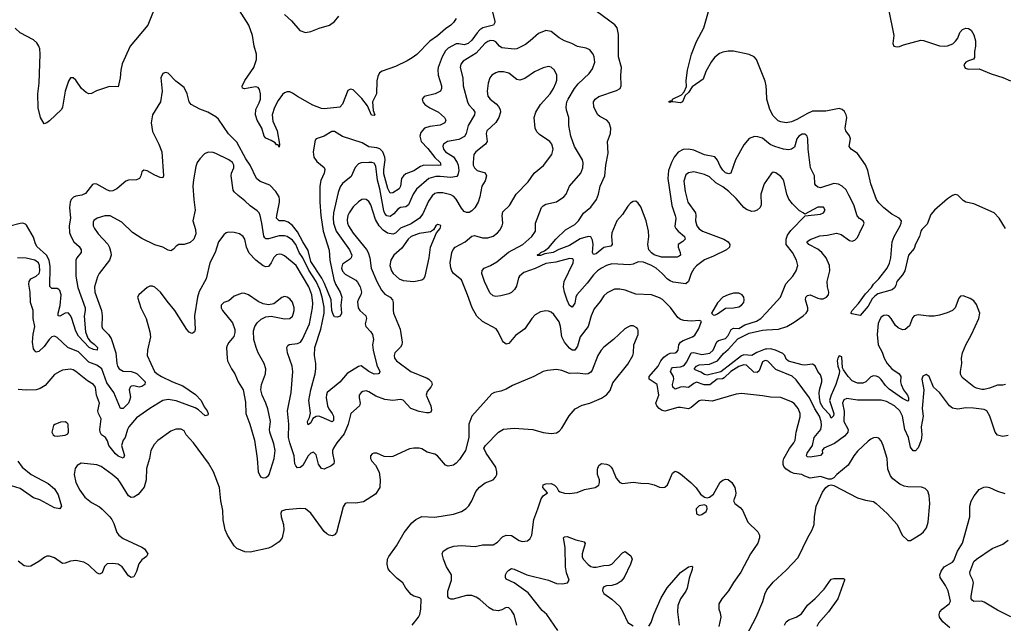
# Model space of a CAD drawing. Header units: inches. Extents: x 1694797 to 1849917, y 907313 to 1017959.
# Tile 546 of 656: x 1794345 to 1801801, y 913664 to 918231. Entities that reach past the tile are written whole.
import ezdxf

# ---------------------------------------------------------------- set-up
doc = ezdxf.new("R2010")
doc.units = ezdxf.units.IN
doc.header["$MEASUREMENT"] = 0
doc.layers.add('B7991', color=7, linetype='Continuous')
doc.layers.add('B8901', color=7, linetype='Continuous')

msp = doc.modelspace()

# ---------------------------------------------------------------- linework, layer by layer
at = {"layer": 'B7991', "color": 5}
for points, elevation in [([(1795387.8, 918370), (1795315.5, 918190), (1795181.4, 918030), (1795122.6, 917897.4), (1795111.7, 917850), (1795106.3, 917790), (1795090, 917722.4), (1795025.2, 917725.2), (1794926.5, 917693.5), (1794890, 917671.3), (1794870, 917669.7), (1794850, 917679.1), (1794813.5, 917710), (1794770, 917774), (1794750, 917789.7), (1794730, 917789.7), (1794714.2, 917765.8), (1794688.6, 917690), (1794670.2, 917569.8), (1794661.6, 917550), (1794570, 917465.2), (1794550, 917449.2), (1794530, 917442), (1794502, 917490), (1794484.4, 917564.4), (1794481.7, 917670), (1794494, 917750), (1794500.2, 917970), (1794498, 918010), (1794491.3, 918030), (1794475.6, 918055.6), (1794450, 918079.3), (1794350, 918132.1), (1794310, 918166.3)], 680), ([(1797916.5, 918330), (1797942.5, 918217.5), (1797943.2, 918210), (1797932.2, 918190), (1797852.1, 918167.9), (1797830, 918154.6), (1797808.5, 918131.5), (1797770, 918074.6), (1797740.9, 918050), (1797710, 918041.7), (1797670, 918048.7), (1797650, 918047), (1797590, 918015.8), (1797570, 917996.3), (1797544.7, 917950), (1797514.2, 917870), (1797511.2, 917851.2), (1797514.2, 917810), (1797540.7, 917730), (1797540.2, 917710), (1797531.3, 917690), (1797491.5, 917668.5), (1797409.4, 917650.6), (1797392, 917630), (1797399, 917610), (1797414, 917590), (1797450, 917563.2), (1797516.5, 917530), (1797562.6, 917490), (1797571.6, 917470), (1797564.2, 917450), (1797530, 917431.9), (1797450, 917423.4), (1797411.2, 917408.8), (1797381.8, 917378.2), (1797374.3, 917350), (1797386.1, 917310), (1797435.7, 917255.7), (1797488, 917188), (1797528.3, 917150), (1797533.6, 917130), (1797513.6, 917126.4), (1797406.4, 917130), (1797379.9, 917120.1), (1797330, 917086), (1797270, 917063.7), (1797250.5, 917049.5), (1797237.2, 917030), (1797228.6, 916971.4), (1797218, 916950), (1797170, 916920.8), (1797150, 916919.3), (1797134, 916954), (1797103.4, 917063.4), (1797102.8, 917097.2), (1797113.3, 917170), (1797111.4, 917191.4), (1797096.1, 917230), (1797072.7, 917252.7), (1797050, 917261.1), (1796990, 917269.3), (1796939.7, 917299.7), (1796790, 917348), (1796730, 917384.5), (1796710, 917384.5), (1796650, 917349.1), (1796590.7, 917330), (1796582, 917318), (1796567.7, 917230), (1796572.2, 917190), (1796596.6, 917156.6), (1796652, 917112), (1796656.9, 917096.9), (1796651.2, 917070), (1796626.2, 917013.8), (1796618.6, 916970), (1796617.3, 916850), (1796624.9, 916750), (1796642.9, 916630), (1796688, 916488), (1796693, 916410), (1796724.2, 916264.2), (1796735.8, 916230), (1796773.3, 916170), (1796785.4, 916130), (1796777.7, 916070), (1796782.5, 916010), (1796772.2, 915987.8), (1796750, 915978.9), (1796730, 915982.3), (1796719, 915999), (1796710, 916029.5), (1796703, 916110), (1796653.6, 916233.6), (1796634.3, 916274.3), (1796550, 916401.3), (1796530, 916484.9), (1796490, 916549.4), (1796450, 916626.7), (1796410, 916672.3), (1796377.8, 916697.8), (1796350, 916708), (1796309.9, 916709.9), (1796290.9, 916730), (1796291.4, 916750), (1796313.7, 916850), (1796313.8, 916870), (1796309.2, 916890), (1796286, 916930), (1796239.6, 916979.6), (1796167.3, 917007.3), (1796139.7, 917030), (1796091.6, 917130), (1796058.9, 917178.9), (1795990, 917303.7), (1795927.3, 917367.3), (1795850, 917476.8), (1795830, 917495), (1795770, 917531.7), (1795710, 917554.7), (1795644.5, 917590), (1795628.2, 917610), (1795614, 917670), (1795590, 917717), (1795526.8, 917766.8), (1795470, 917826), (1795450, 917832.3), (1795430, 917824), (1795414, 917790), (1795423.2, 917690), (1795412.2, 917610), (1795351.6, 917510), (1795340.8, 917450), (1795350, 917385.3), (1795399.2, 917290), (1795422.4, 917230), (1795434, 917050), (1795430, 917035.3), (1795410, 917036.2), (1795370, 917053.1), (1795310, 917088.2), (1795286.7, 917093.3), (1795270, 917079), (1795263.1, 917050), (1795251.5, 917028.5), (1795230, 917019.7), (1795170, 917016.3), (1795150.3, 917009.7), (1795080.7, 916950), (1795050, 916935.1), (1795030, 916934.3), (1795010, 916941), (1794930, 916985.4), (1794910, 916987.8), (1794897, 916983), (1794843.8, 916916.2), (1794816.3, 916903.7), (1794770, 916895.3), (1794752.5, 916887.5), (1794736.1, 916870), (1794726.8, 916850), (1794723, 916810), (1794730.8, 916730), (1794720.1, 916670), (1794721.5, 916621.5), (1794732, 916592), (1794755.8, 916550), (1794794.9, 916514.9), (1794811, 916490), (1794810.1, 916469.9), (1794777.6, 916430), (1794769.4, 916410), (1794769.6, 916290.4), (1794784.9, 916204.9), (1794840.8, 916050), (1794841.5, 916030), (1794832.4, 915987.6), (1794843.5, 915870), (1794860.7, 915820.7), (1794878.6, 915798.6), (1794910, 915776.3), (1794933.5, 915750), (1794932.7, 915730), (1794905.5, 915734.5), (1794870.9, 915750), (1794790, 915835), (1794770, 915873), (1794740.5, 915970), (1794730, 915992.6), (1794713.3, 916013.3), (1794690, 916010.7), (1794650, 915986.5), (1794638, 915990), (1794636.8, 916010), (1794652, 916068), (1794659.4, 916150), (1794650, 916182), (1794642, 916190), (1794630, 916196.8), (1794590, 916197.4), (1794573, 916213), (1794576.7, 916363.3), (1794569.3, 916410), (1794547.9, 916450), (1794475.1, 916515.1), (1794462, 916542), (1794450, 916585.8), (1794396.5, 916676.5), (1794390, 916683.6), (1794370, 916691.5), (1794350, 916689.6), (1794270, 916668.5)], 720), ([(1797650, 918239.3), (1797630.8, 918210), (1797611, 918190), (1797570, 918160.8), (1797510, 918107.4), (1797450, 918068), (1797351.9, 917968.1), (1797317.3, 917942.7), (1797280.6, 917919.4), (1797190, 917877.4), (1797090, 917840.7), (1797070, 917829.4), (1797058, 917802), (1797051, 917769), (1797047, 917670), (1797016.9, 917610), (1797022.8, 917542.8), (1797033.7, 917510), (1797030, 917505.1), (1797010, 917509), (1796979.6, 917579.6), (1796935.2, 917635.2), (1796870, 917700.7), (1796850, 917705.4), (1796830, 917695.9), (1796789.6, 917590.4), (1796770.3, 917569.7), (1796650, 917556.3), (1796630, 917559.4), (1796565.2, 917585.2), (1796448.7, 917648.7), (1796410, 917675.3), (1796390, 917684.6), (1796370, 917685.6), (1796350, 917678.1), (1796334.8, 917665.2), (1796301.6, 917618.4), (1796274.3, 917565.7), (1796256.8, 917510), (1796263.5, 917463.5), (1796294.5, 917390), (1796311.7, 917288.3), (1796310, 917265.2), (1796302.7, 917282.7), (1796290, 917285.1), (1796278.8, 917298.8), (1796250, 917317.2), (1796210, 917334.7), (1796197.7, 917350), (1796178.8, 917410), (1796144.9, 917470), (1796132, 917510), (1796132.4, 917550), (1796159.6, 917600.4), (1796168.7, 917630), (1796169.2, 917669.2), (1796162.3, 917702.3), (1796150, 917718), (1796130, 917722.2), (1796047.7, 917707.7), (1796033.8, 917713.8), (1796030, 917728), (1796049.8, 917770), (1796119.3, 917870), (1796138.8, 917930), (1796138.2, 917970), (1796121.5, 918030), (1796107.7, 918110), (1796079.8, 918190), (1796010, 918300.4)], 680), ([(1796350, 918271.1), (1796403.2, 918223.2), (1796467, 918150), (1796510, 918134.7), (1796550, 918140.5), (1796613.6, 918166.4), (1796691.7, 918188.3), (1796730, 918217.3), (1796762.5, 918257.5)], 680), ([(1800000, 917310), (1799970, 917334.8), (1799934.6, 917345.4), (1799910, 917346), (1799870, 917331.3), (1799830, 917284.2), (1799764.7, 917170), (1799731.5, 917068.5), (1799716.5, 917063.5), (1799690, 917073.1), (1799670, 917091.9), (1799650, 917123.5), (1799630, 917168.2), (1799610, 917194.3), (1799530, 917207.1), (1799450, 917244.2), (1799410, 917250.6), (1799370, 917247.9), (1799332.8, 917227.2), (1799302.6, 917190), (1799282, 917150), (1799259.6, 917090), (1799253.2, 917030), (1799284.4, 916824.4), (1799310.1, 916750), (1799312.8, 916730), (1799306.6, 916666.6), (1799312.9, 916650), (1799331, 916630), (1799380.7, 916590), (1799384.7, 916570), (1799367.5, 916552.5), (1799331.7, 916530), (1799331.4, 916510), (1799347.8, 916470), (1799348.4, 916450), (1799339.2, 916440.8), (1799325.1, 916434.9), (1799206.5, 916433.5), (1799150, 916452.6), (1799130, 916466.3), (1799110, 916489), (1799101, 916530), (1799109.2, 916590), (1799107.7, 916630), (1799089.9, 916709.9), (1799050, 916814.2), (1799030, 916842.6), (1799010, 916856.8), (1798990, 916856), (1798970, 916843.7), (1798950, 916820.7), (1798910, 916756.8), (1798868.1, 916710), (1798830, 916618), (1798827.8, 916590), (1798833, 916530), (1798822, 916518), (1798770, 916506.3), (1798710, 916459.7), (1798690, 916454.5), (1798682.7, 916470), (1798687.9, 916530), (1798683.5, 916563.5), (1798670, 916587.1), (1798650, 916590.5), (1798590, 916573.3), (1798510, 916522.8), (1798427.3, 916492.7), (1798385.7, 916470), (1798321.4, 916458.6), (1798290, 916445.8), (1798267.2, 916447.2), (1798264.5, 916450), (1798270, 916454), (1798281.6, 916458.4), (1798292.7, 916470), (1798319.1, 916480.9), (1798352.5, 916507.5), (1798405.3, 916570), (1798478.6, 916641.4), (1798550, 916681.4), (1798576.8, 916710), (1798614.4, 916765.6), (1798670, 916813), (1798712.5, 916870), (1798728.1, 916910), (1798742.2, 916970), (1798776.8, 917050), (1798783.1, 917130), (1798802, 917222), (1798795.3, 917310), (1798819.7, 917370), (1798822.6, 917410), (1798808, 917450), (1798791.5, 917470), (1798737.5, 917497.5), (1798723.6, 917510), (1798694, 917570), (1798691.1, 917610), (1798702, 917630), (1798731.6, 917650), (1798864, 917696), (1798891.3, 917710), (1798899.7, 917730), (1798896.4, 917810), (1798901.7, 917870), (1798879.8, 917950), (1798879, 918119), (1798868.8, 918168.8), (1798852.3, 918192.3), (1798670, 918326.6)], 720), ([(1800000, 917691.2), (1799997.4, 917730), (1799990, 917766.3), (1799923.8, 917930), (1799906.3, 917950), (1799870, 917966.3), (1799750, 917992.6), (1799710, 917992.8), (1799670, 917985.3), (1799645.3, 917974.7), (1799610, 917946.7), (1799584.9, 917915.1), (1799541.4, 917838.6), (1799520.2, 917779.8), (1799437.8, 917722.2), (1799410, 917680.9), (1799383.8, 917656.2), (1799365.5, 917610), (1799350, 917602.2), (1799290.2, 917609.8), (1799264.5, 917604.5), (1799261.2, 917610), (1799270, 917616.3), (1799278, 917618), (1799287.3, 917612.7), (1799289.2, 917630), (1799356.6, 917663.4), (1799376.2, 917683.8), (1799395.9, 917724.1), (1799393.3, 917770), (1799401.1, 917850), (1799432.2, 917970), (1799470, 918064.6), (1799526.6, 918170), (1799565.2, 918310)], 680), ([(1800000, 917014.3), (1799983.1, 916990), (1799958.5, 916910), (1799960.3, 916830), (1799952.9, 916810), (1799930, 916789.8), (1799910, 916781.2), (1799890, 916779.8), (1799850, 916795.8), (1799830, 916810.6), (1799770, 916877.8), (1799714.7, 916930), (1799670, 916967.3), (1799617.5, 916997.5), (1799570, 917041.8), (1799530, 917059.8), (1799450, 917078.5), (1799410, 917072.8), (1799390, 917057.6), (1799375.6, 917010), (1799384.2, 916930), (1799405.7, 916850), (1799463.2, 916770), (1799466.2, 916750), (1799462.6, 916710), (1799473.4, 916670), (1799490, 916649.3), (1799516, 916630), (1799677.6, 916570), (1799710.3, 916550), (1799722.6, 916530), (1799720.3, 916510), (1799698.4, 916490), (1799599.5, 916440.5), (1799530, 916413), (1799470, 916368.4), (1799450, 916345.7), (1799430.2, 916310), (1799410.8, 916249.2), (1799390, 916233.3), (1799294.1, 916245.9), (1799270, 916254.6), (1799250, 916268.4), (1799210.9, 916310.9), (1799164.9, 916350), (1799130.5, 916370.5), (1799070, 916395), (1799030, 916399.7), (1798990, 916381.7), (1798963.7, 916376.3), (1798830, 916384.1), (1798790, 916371.2), (1798751.3, 916350), (1798721.1, 916330), (1798690, 916299.4), (1798642.6, 916237.4), (1798564.8, 916150), (1798556.8, 916130), (1798550, 916085.2), (1798530, 916054.5), (1798510, 916067.8), (1798490, 916107.6), (1798470, 916169.5), (1798464.5, 916210), (1798469.2, 916250), (1798536.3, 916390), (1798539.3, 916410), (1798536, 916416), (1798530, 916421.7), (1798510, 916422.6), (1798404.3, 916395.7), (1798330, 916386.1), (1798250, 916349), (1798163.2, 916316.8), (1798129.3, 916290.7), (1798121.9, 916278.1), (1798106.3, 916213.7), (1798091.2, 916188.8), (1798070, 916167.3), (1798050, 916156.9), (1797990, 916140.4), (1797950, 916136.4), (1797930, 916140.5), (1797904.6, 916164.6), (1797865.7, 916250), (1797845.4, 916310), (1797846.7, 916333.3), (1797861.6, 916350), (1797910.3, 916370.3), (1797959.5, 916399.5), (1798047.1, 916472.9), (1798156.2, 916530), (1798223.5, 916590), (1798251.1, 916630), (1798250.8, 916690), (1798297.7, 916810), (1798310, 916823.1), (1798330, 916834), (1798410, 916852.4), (1798466.6, 916890), (1798482.9, 916910), (1798509.6, 916970), (1798593.5, 917070), (1798610.8, 917110), (1798611.7, 917148.3), (1798607, 917170), (1798546.4, 917270), (1798519.2, 917350), (1798503.5, 917430), (1798503.5, 917490), (1798485.3, 917545.3), (1798483.1, 917570), (1798489.8, 917609.8), (1798497.8, 917630), (1798547.3, 917710), (1798573.8, 917746.2), (1798657, 917823), (1798682.2, 917857.8), (1798699.8, 917910), (1798695.6, 917950), (1798688.7, 917968.7), (1798663, 918003), (1798634.2, 918014.2), (1798570, 918028.4), (1798526, 918050), (1798470, 918069.8), (1798430, 918094), (1798370, 918141.5), (1798330, 918147.8), (1798273.5, 918126.5), (1798212, 918070), (1798176.1, 918043.9), (1798110, 918009.8), (1798090, 918008.1), (1797997.4, 918017.4), (1797978.5, 918030), (1797950, 918062.8), (1797935.6, 918070), (1797910, 918072.3), (1797890, 918066), (1797867.1, 918050), (1797802.7, 917977.3), (1797704.2, 917915.8), (1797685.9, 917894.1), (1797681.2, 917870), (1797700.7, 917790), (1797702.6, 917730), (1797735.8, 917610), (1797746.3, 917586.3), (1797779.7, 917550), (1797791, 917530), (1797790.2, 917510), (1797742.1, 917430), (1797727.3, 917370), (1797713.8, 917346.2), (1797670, 917323.4), (1797584.4, 917310), (1797555.6, 917290), (1797550, 917273.2), (1797554.2, 917250), (1797570, 917230.3), (1797630, 917192.8), (1797659.3, 917150), (1797666, 917130), (1797669.6, 917090), (1797664.1, 917055.9), (1797655, 917045), (1797610, 917036.9), (1797530, 917045.2), (1797496.9, 917043.1), (1797442.8, 917030), (1797351.1, 916948.9), (1797324.8, 916910), (1797290, 916829.7), (1797270, 916815.5), (1797230, 916809.8), (1797210, 916797), (1797177.9, 916762.1), (1797150, 916742.1), (1797126, 916746), (1797110, 916765.5), (1797103.3, 916783.3), (1797073.6, 916950), (1797055.6, 917015.6), (1797041.8, 917121.8), (1797030, 917144.4), (1797011, 917151), (1796989, 917151), (1796932.2, 917147.8), (1796910, 917138.9), (1796886.7, 917113.3), (1796855.3, 917044.7), (1796789.6, 916990.4), (1796773.3, 916966.7), (1796757, 916923), (1796721.5, 916770), (1796718.7, 916730), (1796722.8, 916690), (1796741.8, 916630), (1796842, 916490), (1796859.7, 916450), (1796855.8, 916430), (1796844.1, 916415.9), (1796790, 916381.1), (1796783.5, 916350), (1796790, 916328.2), (1796810, 916304.7), (1796890, 916259.6), (1796904.1, 916244.1), (1796923.2, 916210), (1796933, 916170), (1796929.3, 916150), (1796910, 916115.8), (1796904.2, 916095.8), (1796907.6, 916050), (1796920.6, 916030), (1796966.4, 915990), (1796971.1, 915970), (1796961.6, 915930), (1796965.8, 915910), (1797003.2, 915870), (1797015.9, 915850), (1797025.2, 915810), (1797016.9, 915770), (1797021.2, 915730), (1797050, 915616.4), (1797073.4, 915570), (1797066.7, 915553.3), (1797061, 915550), (1797030, 915549), (1796990, 915569.2), (1796930, 915611.6), (1796910, 915607.9), (1796826, 915554), (1796770, 915487.3), (1796674.2, 915410), (1796667.6, 915392.4), (1796666.9, 915373.1), (1796677, 915310), (1796686, 915286), (1796711.3, 915251.3), (1796720.7, 915230), (1796722.6, 915197.4), (1796712, 915188), (1796630, 915223.7), (1796610, 915229.8), (1796591.4, 915228.6), (1796566.2, 915213.8), (1796550, 915180.5), (1796530, 915165.4), (1796526.2, 915170), (1796525, 915190), (1796539.4, 915220.6), (1796546.9, 915253.1), (1796535.9, 915350), (1796551.3, 915430), (1796583.2, 915550), (1796588, 915590), (1796588.8, 915628.8), (1796576.8, 915690), (1796579.9, 915750), (1796626.4, 915890), (1796650, 916011.3), (1796650, 916055.1), (1796636, 916130), (1796617.3, 916190), (1796590.8, 916250), (1796535.8, 916335.8), (1796490, 916428.6), (1796462.3, 916470), (1796436, 916530), (1796410, 916562.6), (1796370, 916589.9), (1796350, 916595.8), (1796310, 916595.8), (1796230, 916572.7), (1796210, 916572.5), (1796201, 916581), (1796193.6, 916593.6), (1796179.1, 916690), (1796166.6, 916750), (1796157.7, 916770), (1796144.2, 916784.2), (1796090, 916821.6), (1796050, 916861.1), (1796000, 916900), (1795970, 916927.6), (1795961.8, 916941.8), (1795947.9, 917050), (1795949.8, 917070), (1795966.6, 917110), (1795967.7, 917130), (1795956.1, 917150), (1795930, 917169.8), (1795830, 917217.6), (1795810, 917225.1), (1795771.8, 917228.2), (1795744, 917216), (1795710, 917178), (1795690.3, 917149.7), (1795679.9, 917120.1), (1795661, 917019), (1795657.6, 916970), (1795664, 916870), (1795674.6, 916790), (1795657.5, 916710), (1795676.1, 916643.9), (1795679.6, 916610), (1795663.1, 916570), (1795635.9, 916544.1), (1795590, 916529.6), (1795550, 916529.4), (1795530, 916518), (1795510, 916493.2), (1795490, 916480.9), (1795470, 916486.6), (1795430, 916509.6), (1795370, 916526), (1795270, 916575.1), (1795200.7, 916620.7), (1795118.1, 916698.1), (1795030, 916746), (1794990, 916747.5), (1794933, 916730), (1794907.9, 916712.1), (1794901.6, 916698.4), (1794902.4, 916670), (1794911.5, 916650), (1794940.8, 916610), (1795013, 916533), (1795025.9, 916505.9), (1795035.6, 916470), (1795036.9, 916450), (1795024.4, 916410), (1794947.8, 916310), (1794935.3, 916284.7), (1794911.3, 916210), (1794913.7, 916170), (1794965.6, 916030), (1794970.2, 915990), (1794967.9, 915910), (1794973.1, 915893.1), (1795016.9, 915850), (1795037.4, 915817.4), (1795072.7, 915710), (1795081.7, 915630), (1795086.6, 915610), (1795098.2, 915590), (1795130, 915572.5), (1795190, 915568.8), (1795219.2, 915559.2), (1795234.4, 915550), (1795294.3, 915490), (1795292.5, 915470), (1795270, 915454.7), (1795250, 915449.9), (1795210, 915460.6), (1795190, 915458.2), (1795180.8, 915450), (1795175.2, 915430), (1795184.3, 915375.7), (1795178, 915350), (1795168.8, 915330), (1795130, 915289.6), (1795109.8, 915289.8), (1795057.6, 915410), (1795004.1, 915484.1), (1794967, 915590), (1794930, 915616.9), (1794870, 915638.4), (1794790, 915716.5), (1794709.9, 915749.9), (1794630, 915825.5), (1794610, 915835.3), (1794590, 915831.1), (1794568.4, 915811.6), (1794530, 915758.3), (1794490, 915719.7), (1794470, 915714), (1794461.5, 915721.5), (1794450, 915741.2), (1794443.6, 915790), (1794448.4, 915851.6), (1794459.8, 915910), (1794446.4, 915970), (1794446.2, 916030), (1794427.8, 916090), (1794424.8, 916170), (1794413.6, 916230), (1794417.2, 916250), (1794430.6, 916269.4), (1794470, 916291.4), (1794492.8, 916310), (1794498.4, 916330), (1794495.8, 916370), (1794487.4, 916390), (1794459.5, 916410), (1794393.6, 916426.4), (1794330, 916429.8)], 740), ([(1800000, 915379.8), (1799970, 915385.6), (1799810, 915402.2), (1799770, 915396.4), (1799590, 915345.1), (1799510, 915350.8), (1799490, 915346.6), (1799430, 915296.1), (1799410, 915285.1), (1799350, 915296.4), (1799330, 915295.5), (1799230, 915269.1), (1799210, 915272.9), (1799188.9, 915288.9), (1799169.8, 915310), (1799163.7, 915330), (1799185.7, 915390), (1799173.5, 915470), (1799111.1, 915510), (1799112.4, 915530), (1799179.3, 915610), (1799200.2, 915650), (1799223.2, 915676.8), (1799250, 915697.9), (1799270, 915706.6), (1799309.8, 915710.2), (1799322.7, 915717.3), (1799330.5, 915729.5), (1799337, 915770), (1799350.4, 915789.6), (1799370, 915804.6), (1799439.3, 915830), (1799456.6, 915843.4), (1799486.6, 915890), (1799507.3, 915947.3), (1799493.6, 915953.6), (1799430.4, 915949.6), (1799374.2, 915954.2), (1799350, 915961.3), (1799330, 915977.6), (1799273.4, 916053.4), (1799212.8, 916112.8), (1799190, 916127.1), (1799128.6, 916148.6), (1799010, 916154), (1798930, 916183.5), (1798890, 916192.8), (1798849.2, 916190.8), (1798794.8, 916165.2), (1798770, 916142.4), (1798741.1, 916098.9), (1798696, 916044), (1798673.5, 915990), (1798650.2, 915910), (1798590.1, 915830), (1798570, 915760.5), (1798549.1, 915730.9), (1798530, 915730.8), (1798510, 915745), (1798469.9, 915789.9), (1798450.4, 915830), (1798440.9, 915910), (1798430, 915945.6), (1798390, 915998.9), (1798370, 916016.9), (1798350, 916026), (1798330, 916027.8), (1798290, 916020.7), (1798250, 915997.6), (1798224.6, 915970), (1798169.5, 915890.5), (1798099.3, 915840.7), (1798050, 915779.6), (1798030, 915775.6), (1798010, 915789.6), (1798001.7, 915801.7), (1797969.2, 915869.2), (1797952.8, 915892.8), (1797850, 915947.1), (1797808.2, 915988.2), (1797771.5, 916050), (1797737.3, 916150), (1797690, 916263), (1797631.1, 916310), (1797618.7, 916330), (1797610, 916353.2), (1797604.5, 916390), (1797617.4, 916470), (1797626.9, 916493.1), (1797644.2, 916510), (1797718.7, 916550), (1797770, 916594), (1797790, 916597), (1797850, 916580.3), (1797890, 916579.5), (1797930, 916593.4), (1797963, 916617), (1797981.1, 916638.9), (1797998, 916670), (1798003, 916690), (1797998.7, 916750), (1798003.8, 916776.2), (1798055.1, 916824.9), (1798105.6, 916910), (1798194.9, 917005.1), (1798240.3, 917070), (1798313.1, 917126.9), (1798374.8, 917210), (1798384, 917250), (1798375, 917290), (1798359.1, 917310), (1798281.6, 917361.6), (1798262.3, 917382.3), (1798249.8, 917410), (1798241, 917490), (1798253.5, 917530), (1798288.8, 917590), (1798362.9, 917670), (1798388.2, 917710), (1798406.2, 917750), (1798411.9, 917771.9), (1798411.7, 917811.7), (1798394.3, 917850), (1798370.8, 917870.8), (1798350, 917876), (1798310, 917866.6), (1798244.9, 917835.1), (1798170, 917784.8), (1798132.9, 917772.9), (1798110, 917778), (1798050, 917825.7), (1798010, 917836.8), (1797970, 917835.6), (1797950, 917829.7), (1797920.3, 917810), (1797904.4, 917790), (1797892, 917750), (1797885.9, 917690), (1797891.5, 917651.5), (1797909.1, 917630), (1797953.9, 917593.9), (1797970, 917574.9), (1797982.6, 917550), (1797985.6, 917530), (1797973, 917490), (1797950, 917454), (1797882.3, 917390), (1797877.3, 917370), (1797885, 917310), (1797873.8, 917290), (1797799.1, 917230), (1797785.2, 917210), (1797779, 917150), (1797780.2, 917130), (1797789.1, 917110), (1797810, 917089.3), (1797870.9, 917070.9), (1797880.7, 917050), (1797869.5, 917010.5), (1797845, 916970), (1797830.2, 916889.8), (1797817, 916850), (1797792.1, 916807.9), (1797770, 916784.2), (1797748.7, 916771.3), (1797730, 916771.2), (1797710, 916779.6), (1797690, 916805.6), (1797651.7, 916871.7), (1797632.1, 916892.1), (1797610, 916904.8), (1797550, 916920.2), (1797510, 916920.2), (1797490, 916914.9), (1797470, 916899), (1797441.3, 916858.7), (1797397.1, 916762.9), (1797371.9, 916728.1), (1797310, 916684.9), (1797230, 916654.5), (1797190, 916616.5), (1797170, 916606.8), (1797130, 916614.7), (1797097.6, 916637.6), (1797066.5, 916670), (1797038.7, 916718.7), (1797004.5, 916830), (1796990, 916855.8), (1796970, 916871.1), (1796950, 916874), (1796936, 916870), (1796910, 916853.3), (1796870, 916813.6), (1796839.2, 916770), (1796829.5, 916750), (1796824.3, 916715.7), (1796827.3, 916690), (1796835.4, 916670), (1796870, 916616.3), (1796971.4, 916491.4), (1796984, 916470), (1796995.8, 916430), (1797005.9, 916350), (1797049.3, 916249.3), (1797084, 916184), (1797110, 916152.9), (1797151.2, 916131.2), (1797168.2, 916110), (1797173.4, 916090), (1797172.6, 916032.6), (1797176.9, 916010), (1797227.2, 915890), (1797242.8, 915790), (1797238.9, 915770), (1797228.2, 915751.8), (1797187, 915710), (1797180.3, 915690), (1797182.6, 915670), (1797198.7, 915650), (1797308.5, 915570), (1797430, 915518), (1797444.4, 915510), (1797463.7, 915490), (1797468.7, 915470), (1797459.5, 915450), (1797430, 915418.4), (1797424.2, 915390), (1797459.6, 915310), (1797464.4, 915275.6), (1797458, 915262), (1797444.7, 915255.3), (1797424.7, 915255.3), (1797370, 915267.4), (1797308.2, 915288.2), (1797250, 915351.2), (1797230, 915356.3), (1797170, 915349.6), (1797110, 915357.7), (1797041.8, 915381.8), (1796990, 915415.1), (1796970, 915422), (1796942.8, 915417.2), (1796930, 915409.3), (1796917.1, 915390), (1796914.9, 915370), (1796922.6, 915330), (1796918, 915310), (1796853.1, 915250), (1796834, 915170), (1796802.6, 915097.4), (1796745.9, 915030), (1796721.1, 914990), (1796714.7, 914970), (1796714.4, 914950), (1796727.2, 914890), (1796723.1, 914870), (1796705.2, 914854.8), (1796650, 914831.1), (1796630, 914835.1), (1796608.1, 914868.1), (1796590, 914939.3), (1796570, 914959.5), (1796550, 914951.8), (1796530, 914929.5), (1796490, 914858.4), (1796470, 914841.6), (1796450, 914839.5), (1796435.4, 914855.4), (1796430, 914869), (1796424.5, 914930), (1796389.9, 915030), (1796381.8, 915070), (1796384, 915170), (1796372.2, 915270), (1796401.6, 915410), (1796413.8, 915570), (1796408.9, 915610), (1796372.9, 915710), (1796368.6, 915750), (1796375.6, 915764.4), (1796386.5, 915773.5), (1796450, 915779.7), (1796470.8, 915790), (1796487.2, 915812.8), (1796538.7, 915930), (1796563.1, 916050), (1796565.9, 916085.9), (1796556.7, 916150), (1796535.3, 916210), (1796439.2, 916370), (1796350, 916444.8), (1796330, 916454.6), (1796310, 916457.4), (1796290, 916452.1), (1796268.9, 916431.1), (1796250, 916391.5), (1796230, 916363.5), (1796210, 916361.2), (1796190, 916369), (1796134, 916410), (1796084, 916464), (1796063.5, 916510), (1796050, 916569.2), (1796038.4, 916590), (1796009.7, 916609.7), (1795970, 916621.3), (1795930, 916623.5), (1795910, 916616.9), (1795890, 916602.4), (1795850.3, 916550), (1795824.7, 916470), (1795784.8, 916390), (1795756.9, 916270), (1795705.6, 916174.4), (1795692.8, 916130), (1795669.2, 915990), (1795673.5, 915886.5), (1795670, 915869), (1795659.3, 915860.7), (1795650, 915856), (1795630, 915867.3), (1795610, 915887.6), (1795521.2, 916030), (1795461.5, 916101.5), (1795412, 916170), (1795370, 916206.6), (1795350, 916214.7), (1795330, 916215.1), (1795310, 916205.6), (1795247.7, 916150), (1795236.3, 916130), (1795262, 916050), (1795303.7, 915970), (1795330.3, 915870), (1795334.9, 915830), (1795312.9, 915730), (1795311.6, 915690), (1795365.7, 915570), (1795386.7, 915550), (1795418.7, 915530), (1795502.3, 915490), (1795579.7, 915459.7), (1795675.8, 915395.8), (1795718.9, 915350), (1795741.8, 915301.8), (1795764.9, 915270), (1795773, 915250), (1795770, 915238), (1795750, 915232.7), (1795699.6, 915279.6), (1795675.1, 915295.1), (1795530, 915347.6), (1795470, 915356.2), (1795430, 915348.9), (1795330, 915289.8), (1795230, 915217.3), (1795172.2, 915150), (1795161.7, 915130), (1795143.3, 915070), (1795129.1, 915050), (1795117.2, 915010), (1795138, 914930), (1795130, 914913.3), (1795090, 914927), (1795070, 914944.9), (1795021.6, 915010), (1795010, 915043.6), (1794995.1, 915070), (1794966, 915090), (1794954.4, 915110), (1794952.7, 915130), (1794963.1, 915210), (1794941, 915250), (1794937.9, 915270), (1794950.7, 915330), (1794927.2, 915390), (1794919.8, 915450), (1794904.2, 915470), (1794858.3, 915498.3), (1794769.5, 915570), (1794750, 915582), (1794730, 915586.3), (1794670, 915578), (1794650, 915569.6), (1794610, 915545.6), (1794537.1, 915462.9), (1794501, 915439), (1794471.3, 915430), (1794393.4, 915426.6), (1794333.1, 915433.1)], 760), ([(1800000, 915649.2), (1799990, 915650.9), (1799970, 915642.6), (1799945.3, 915574.7), (1799930, 915560.5), (1799904.4, 915564.4), (1799850, 915616.3), (1799830, 915620.5), (1799790, 915606.3), (1799730, 915569.9), (1799680.1, 915519.9), (1799666.5, 915513.5), (1799628.1, 915510), (1799570.9, 915469.1), (1799527.3, 915467.3), (1799470, 915486.9), (1799450, 915479), (1799410, 915447.2), (1799370, 915452.7), (1799350, 915450.5), (1799310, 915435.7), (1799290.7, 915450.7), (1799289.3, 915470), (1799299.3, 915510), (1799295.3, 915530), (1799273.2, 915570), (1799280.3, 915590), (1799290, 915598), (1799350, 915604.4), (1799370, 915610.6), (1799380.8, 915619.2), (1799398.2, 915641.8), (1799430, 915710.1), (1799450, 915712), (1799510, 915698.2), (1799572.4, 915707.6), (1799597.4, 915730), (1799625.7, 915794.3), (1799637.5, 915802.5), (1799690, 915818.3), (1799710, 915842.2), (1799733.3, 915886.7), (1799750, 915895.5), (1799790, 915895.3), (1799837.3, 915922.7), (1799923.9, 915950), (1799958.2, 915970), (1800000, 916014.9)], 740), ([(1797316.9, 913650), (1797364.7, 913710), (1797375.1, 913730), (1797382.6, 913770), (1797386, 913846), (1797375.3, 913855.3), (1797330, 913869.6), (1797310, 913880.7), (1797270, 913929.6), (1797246.3, 913970), (1797203.2, 914003.2), (1797150, 914054.5), (1797136.2, 914076.2), (1797128.2, 914110), (1797131.3, 914148.7), (1797139.6, 914170), (1797199.5, 914250), (1797258, 914350), (1797315.6, 914424.4), (1797345.2, 914450), (1797390, 914472.7), (1797490, 914466.5), (1797630.7, 914489.3), (1797690, 914510.3), (1797727, 914533), (1797747, 914553), (1797769.7, 914590), (1797799.3, 914660.7), (1797827.2, 914692.8), (1797870, 914725.5), (1797929.6, 914750.4), (1797949.3, 914770), (1797958.4, 914790), (1797959.6, 914810), (1797950, 914844), (1797877, 914950), (1797861.2, 914990), (1797873.2, 915010), (1797970, 915110.7), (1798010, 915133.4), (1798090, 915139.3), (1798230, 915130.5), (1798310, 915107.7), (1798370, 915098.8), (1798410, 915104), (1798430, 915117.3), (1798450, 915140.7), (1798506.1, 915233.9), (1798552.5, 915287.5), (1798605.3, 915314.7), (1798662, 915330), (1798750, 915367.7), (1798790, 915393.4), (1798815.8, 915424.2), (1798838, 915482), (1798950, 915625.5), (1798987.8, 915690), (1798994.3, 915710), (1798995.8, 915770), (1799029.6, 915850), (1799030, 915878), (1799026.6, 915890), (1799018, 915898), (1798990, 915913.6), (1798970, 915913.6), (1798950, 915904.5), (1798928.9, 915891.1), (1798842.4, 915810), (1798770, 915753), (1798748.8, 915730), (1798723.1, 915690), (1798681.2, 915578.8), (1798670, 915563.7), (1798650, 915551.5), (1798630, 915549.7), (1798570, 915556.8), (1798510, 915553.7), (1798450, 915576.9), (1798410, 915583.6), (1798342.8, 915577.2), (1798310, 915569.6), (1798238.8, 915530), (1798077.7, 915462.3), (1798030, 915434.5), (1797990, 915419.5), (1797942, 915410), (1797921.1, 915398.9), (1797768.5, 915231.5), (1797745.5, 915170), (1797745.5, 915070), (1797721.6, 914970), (1797676.3, 914903.7), (1797650, 914875.1), (1797630, 914860.9), (1797590, 914852.3), (1797570, 914860.9), (1797509.7, 914929.7), (1797490, 914942.9), (1797430, 914959.6), (1797390, 914983.6), (1797370, 914989.7), (1797330, 914989.7), (1797297.2, 914982.8), (1797170, 914926), (1797150, 914922.4), (1797104.8, 914924.8), (1797050, 914952), (1797028, 914952), (1797014.4, 914945.6), (1797002.8, 914930), (1797002.8, 914910), (1797011, 914890), (1797039.5, 914859.5), (1797067, 914807), (1797075.8, 914750), (1797073.4, 914690), (1797040.3, 914639.7), (1796950, 914582), (1796890, 914573.6), (1796830, 914576), (1796810, 914569), (1796795.2, 914544.8), (1796743.8, 914350), (1796730, 914332.3), (1796714, 914326), (1796690, 914329.6), (1796670, 914339.6), (1796650, 914357.6), (1796550, 914498), (1796510, 914529.7), (1796470, 914532.8), (1796358, 914522), (1796327.5, 914512.5), (1796322.5, 914497.5), (1796325.5, 914470), (1796342, 914410), (1796344.9, 914370), (1796332.7, 914310), (1796310, 914279.3), (1796256.1, 914243.9), (1796230, 914232.3), (1796090, 914201.2), (1796050, 914205.2), (1795990, 914229.3), (1795970, 914249.2), (1795919.5, 914330), (1795902.4, 914370), (1795887, 914447), (1795882.7, 914517.3), (1795868.5, 914590), (1795857.7, 914690), (1795813.6, 914810), (1795775.8, 914875.8), (1795661.5, 915030), (1795606, 915090), (1795590, 915119.5), (1795568.6, 915131.4), (1795527.4, 915132.6), (1795490, 915117.6), (1795392.4, 915047.6), (1795363.5, 915016.5), (1795338.3, 914970), (1795327.8, 914910), (1795305.7, 914834.3), (1795302.8, 914750), (1795287.2, 914692.8), (1795242.7, 914637.3), (1795210, 914617.2), (1795190, 914616.4), (1795168.9, 914628.9), (1795110, 914727), (1795090, 914751.8), (1795046, 914790), (1794962.7, 914850), (1794930, 914862), (1794810, 914876), (1794781.3, 914858.7), (1794765.7, 914834.3), (1794758.7, 914790), (1794770.3, 914730), (1794800.4, 914670), (1794838.2, 914618.2), (1794890, 914576.4), (1794950, 914543.8), (1794970, 914528.2), (1795028.3, 914468.3), (1795042.8, 914450), (1795057.5, 914417.5), (1795080.7, 914350), (1795097.3, 914330), (1795130, 914306.4), (1795270, 914240.7), (1795290, 914226), (1795314.8, 914190), (1795306, 914170), (1795270, 914144.5), (1795247, 914113), (1795230, 914055.3), (1795210, 914014), (1795190, 914009.2), (1795170, 914022.7), (1795120.7, 914090), (1795090, 914111.2), (1795050, 914116.9), (1795007.4, 914112.6), (1794987.1, 914092.9), (1794970, 914045.2), (1794950, 914036.2), (1794930, 914046.6), (1794866.1, 914106.1), (1794830, 914125.3), (1794770, 914139.3), (1794730, 914133.3), (1794690, 914118.3), (1794670, 914116.9), (1794610, 914158.7), (1794570, 914172.6), (1794550, 914171.2), (1794535.4, 914164.6), (1794490.6, 914130), (1794430, 914097), (1794410, 914092.3), (1794379.5, 914099.5), (1794333.3, 914133.3)], 780), ([(1800000, 915738.5), (1799990, 915737.8), (1799926.9, 915713.1), (1799890, 915690.9), (1799830, 915695.4), (1799810, 915687.9), (1799653.7, 915566.3), (1799550, 915540.9), (1799530, 915546.8), (1799503.1, 915563.1), (1799460.2, 915580.2), (1799451.8, 915590), (1799471.7, 915610), (1799490, 915618.2), (1799570, 915625.2), (1799630, 915649.2), (1799674.9, 915705.1), (1799710, 915736.1), (1799783.2, 915816.8), (1799870, 915859.7), (1799970, 915880.9), (1800000, 915882.9)], 720), ([(1794331.3, 914890), (1794365.2, 914845.2), (1794433.1, 914790), (1794560.7, 914720.7), (1794610, 914680.7), (1794635.7, 914635.7), (1794660.9, 914550), (1794650, 914529.7), (1794610, 914538.5), (1794497.4, 914597.4), (1794450, 914614), (1794350, 914682.5), (1794250, 914712.9)], 760), ([(1798111.1, 913650), (1798090, 913728.7), (1798070, 913761.2), (1798050, 913781.2), (1798030, 913784), (1797995.5, 913764.5), (1797970, 913758), (1797930, 913763.7), (1797900.1, 913780.1), (1797830, 913842.7), (1797801.2, 913861.2), (1797770, 913874), (1797730, 913873.7), (1797627.2, 913847.2), (1797610, 913846.6), (1797594, 913854), (1797587.2, 913867.2), (1797587, 913907), (1797614.8, 913990), (1797615.8, 914030), (1797576.9, 914090), (1797555.6, 914150), (1797544.5, 914190), (1797552.3, 914210), (1797587.5, 914232.5), (1797631.9, 914248.1), (1797687.6, 914252.4), (1797794.3, 914245.7), (1797850, 914256.5), (1797930, 914257.1), (1797962.6, 914277.4), (1798002.2, 914317.8), (1798030, 914330.3), (1798070, 914328.9), (1798128, 914290), (1798150, 914282), (1798190, 914288.2), (1798210, 914304.9), (1798222.4, 914330), (1798237.8, 914450), (1798270, 914530.5), (1798294, 914606), (1798310, 914628.5), (1798342, 914650), (1798306.6, 914690), (1798309.6, 914710.4), (1798330, 914719.5), (1798370, 914720.3), (1798394.4, 914710), (1798413.7, 914690), (1798426.4, 914666.4), (1798437.6, 914657.6), (1798470, 914648), (1798510, 914644.9), (1798565.6, 914654.4), (1798622.8, 914677.2), (1798702.7, 914690), (1798729.7, 914710), (1798736.1, 914730), (1798735.6, 914750), (1798719.7, 914790), (1798719.6, 914830), (1798730, 914858.8), (1798750, 914872.7), (1798790, 914868.2), (1798810, 914859.3), (1798825.3, 914845.3), (1798835.3, 914830), (1798861.6, 914761.6), (1798890, 914728.2), (1798910, 914722.4), (1798990, 914732), (1799050, 914723.1), (1799110, 914721.1), (1799150, 914712.2), (1799190, 914693), (1799210, 914690.5), (1799230, 914694), (1799250, 914710.8), (1799290, 914798.8), (1799310, 914814.8), (1799330, 914807.7), (1799350, 914793.4), (1799427.3, 914730), (1799468.6, 914688.6), (1799501.4, 914641.4), (1799530, 914619.1), (1799550, 914613.4), (1799570, 914617.3), (1799599.6, 914640.4), (1799650, 914730.7), (1799670, 914747.3), (1799690, 914754), (1799710, 914750.8), (1799737.3, 914730), (1799761.6, 914690), (1799768.2, 914650), (1799766.4, 914630), (1799750.6, 914590), (1799762, 914570), (1799800.4, 914540.4), (1799818.8, 914518.8), (1799860.3, 914430), (1799935.6, 914355.6), (1799946.4, 914330), (1799948.4, 914310), (1799934.4, 914270), (1799880.5, 914190), (1799807.3, 914050), (1799750, 913972.3), (1799712.4, 913910), (1799662, 913850), (1799639.1, 913810), (1799639.1, 913770), (1799650, 913742), (1799654.9, 913710), (1799640.6, 913639.4)], 760), ([(1798419.7, 913610), (1798338.3, 913730), (1798300.9, 913760.9), (1798195.2, 913895.2), (1798090, 913968.6), (1798030, 913997.4), (1798022.9, 914010), (1798023.7, 914030), (1798034.2, 914050), (1798050, 914065.8), (1798070, 914077.8), (1798090, 914074.4), (1798186.4, 914030), (1798350.2, 913990.2), (1798410, 913965.7), (1798456.6, 913963.4), (1798494, 913970), (1798506.6, 913990), (1798486.6, 914046.6), (1798478.9, 914090), (1798476.5, 914236.5), (1798462.9, 914310), (1798470, 914319.1), (1798490, 914320.3), (1798555.8, 914295.8), (1798619.9, 914279.9), (1798628.2, 914268.2), (1798604.2, 914190), (1798605.9, 914165.9), (1798612.4, 914150), (1798650, 914109.1), (1798670, 914093.8), (1798690, 914087.2), (1798710, 914087.3), (1798770, 914102), (1798810, 914104.4), (1798830, 914110.4), (1798910, 914196), (1798930, 914206), (1798973.4, 914173.4), (1798984, 914150), (1798970.4, 914110), (1798923.6, 914010), (1798898.8, 913981.2), (1798870, 913962.6), (1798830, 913949.8), (1798790, 913948.2), (1798770, 913938.7), (1798762, 913930), (1798758.7, 913910), (1798769.2, 913889.2), (1798830, 913845.7), (1798888.7, 913790), (1798913.1, 913750), (1798950.5, 913670), (1798990, 913645.3)], 740), ([(1799110, 913643.1), (1799127.1, 913670), (1799146.3, 913730), (1799202.8, 913857.2), (1799248.9, 913931.1), (1799350, 914048.8), (1799410, 914092), (1799435.5, 914095.5), (1799441, 914090), (1799438.4, 914070), (1799415.3, 914004.7), (1799400.2, 913930), (1799390, 913907.8), (1799348.2, 913850), (1799330, 913799), (1799326, 913750), (1799338.5, 913650)], 740), ([(1799850, 913572), (1799923.1, 913710), (1799971.7, 913828.3), (1799990, 913890.8), (1800000, 913908.4)], 760)]:
    msp.add_lwpolyline(points, dxfattribs=dict(at, elevation=elevation))
for points, elevation in [([(1797510, 916680.9), (1797497.3, 916670), (1797479.9, 916640.1), (1797455.3, 916624.7), (1797370, 916612.7), (1797310, 916589.2), (1797287.3, 916570), (1797238.1, 916501.9), (1797177.6, 916450), (1797155.3, 916410), (1797147.9, 916370), (1797160.3, 916330), (1797173.7, 916310), (1797218, 916270), (1797250, 916257.4), (1797329.8, 916250.2), (1797390, 916261.7), (1797406.4, 916273.6), (1797416.4, 916290), (1797446.6, 916430), (1797457.4, 916510), (1797500.8, 916619.2), (1797529.2, 916650), (1797534, 916670), (1797530, 916677.2)], 780), ([(1796030, 916160.5), (1795970, 916138.5), (1795930, 916104.7), (1795890.3, 916089.7), (1795870.5, 916070), (1795870.4, 916050), (1795880.3, 916030), (1795956.5, 915936.5), (1795974.2, 915885.8), (1795975.1, 915864.9), (1795966.4, 915833.6), (1795930, 915789.3), (1795915.6, 915764.4), (1795912.4, 915747.6), (1795915.6, 915670), (1795919.6, 915650), (1795948.2, 915588.2), (1795973.4, 915550), (1795998.7, 915490), (1796037.6, 915430), (1796055.6, 915335.6), (1796058, 915250), (1796089, 915170), (1796124.2, 915050), (1796144.2, 914910), (1796150.7, 914809.3), (1796170, 914770.7), (1796190, 914765.3), (1796210, 914768), (1796230, 914782), (1796234.3, 914790), (1796272.4, 914910), (1796281, 914970), (1796270, 915022.7), (1796240.4, 915110), (1796237.7, 915130), (1796243.5, 915190), (1796225.2, 915285.2), (1796210, 915329.3), (1796180.5, 915390), (1796171.2, 915430), (1796176.9, 915470), (1796207.1, 915550), (1796208.2, 915590), (1796197.1, 915630), (1796152.2, 915710), (1796135.8, 915750), (1796118.7, 915810), (1796115.6, 915875.6), (1796125.6, 915910), (1796143.3, 915936.7), (1796174.7, 915965.3), (1796210, 915982.4), (1796250, 915988.5), (1796350, 915967.6), (1796390, 915970.4), (1796410, 915988.2), (1796416.6, 916003.4), (1796423.5, 916030), (1796422.8, 916050), (1796410, 916093.6), (1796390, 916119.7), (1796370, 916131.5), (1796350, 916136.9), (1796330.3, 916129.7), (1796270, 916082), (1796230, 916073.6), (1796190, 916080.7), (1796150, 916098.4), (1796077.2, 916150), (1796050, 916159.7)], 780), ([(1799750, 916162.7), (1799710, 916149.4), (1799671, 916130), (1799630, 916089), (1799584.7, 916010), (1799596.9, 915996.9), (1799610, 915994.8), (1799630, 916004), (1799690, 916047.7), (1799750, 916050.5), (1799790, 916059.3), (1799812.3, 916070), (1799829.3, 916090), (1799831.6, 916110), (1799829.3, 916130), (1799817.2, 916150), (1799790, 916160.9)], 760), ([(1794690, 915189.2), (1794653.7, 915186.3), (1794611.1, 915168.9), (1794601, 915159), (1794587.7, 915110), (1794598.8, 915090), (1794610, 915083), (1794630, 915079.3), (1794690, 915087.7), (1794710, 915096), (1794716.2, 915110), (1794711.6, 915170), (1794701.5, 915181.5)], 780), ([(1799530, 914559.3), (1799490, 914552.3), (1799468, 914530), (1799471, 914491), (1799490, 914482.8), (1799510, 914487.3), (1799542.7, 914510), (1799552, 914530), (1799548.7, 914550)], 760)]:
    msp.add_lwpolyline(points, close=True, dxfattribs=dict(at, elevation=elevation))
at = {"layer": 'B8901', "color": 5}
for points, elevation in [([(1800923.8, 918310), (1800965.5, 918110), (1800957.3, 918050), (1800966, 918030), (1800990, 918024.9), (1801008.4, 918028.4), (1801038.8, 918041.2), (1801170, 918075.2), (1801190, 918074.2), (1801310, 918033.7), (1801349.8, 918030.2), (1801370, 918032.9), (1801411.3, 918048.7), (1801432.5, 918067.5), (1801448.2, 918090), (1801465.3, 918134.7), (1801483.9, 918156.1), (1801510, 918167.3), (1801530, 918164), (1801550, 918150.8), (1801570, 918116), (1801583.1, 918070), (1801583.1, 918030), (1801574.9, 917990), (1801574.6, 917945.4), (1801568.8, 917931.2), (1801530, 917920.3), (1801510, 917909.7), (1801495.9, 917890), (1801504.9, 917864.9), (1801530, 917855.6), (1801610, 917859.1), (1801701.2, 917821.2), (1801790, 917793.7), (1801847.7, 917767.7)], 680), ([(1801810.7, 916650), (1801763.2, 916730), (1801724.7, 916770), (1801570, 916838.2), (1801510, 916848.9), (1801490, 916862.4), (1801450, 916903.2), (1801430, 916906.9), (1801410, 916900.6), (1801370, 916875.8), (1801273.5, 916790), (1801243.8, 916756.2), (1801216.3, 916683.7), (1801175.6, 916644.4), (1801168.9, 916631.1), (1801159.9, 916590), (1801128.3, 916531.7), (1801119.3, 916500.7), (1801075.8, 916450), (1801048, 916330), (1801030, 916299), (1800987.1, 916250), (1800980.3, 916219.7), (1800970, 916201.1), (1800952.5, 916187.5), (1800844.5, 916155.5), (1800820, 916140), (1800801.4, 916118.6), (1800770, 916062.4), (1800710, 915993.5), (1800646.4, 916006.4), (1800639.6, 916010), (1800648, 916030), (1800697.1, 916082.9), (1800750, 916156.5), (1800795.1, 916204.9), (1800810, 916230.2), (1800850, 916269.4), (1800914.9, 916350), (1800931.5, 916388.5), (1800941.4, 916430), (1800951.2, 916550), (1800968.2, 916590), (1801013.7, 916670), (1801021.3, 916690), (1801022, 916710), (1801004.2, 916730), (1800950, 916759.3), (1800887.9, 916807.9), (1800850, 916845.7), (1800834.3, 916870), (1800789.8, 916989.8), (1800768.3, 917090), (1800751.4, 917131.4), (1800690, 917219.4), (1800642.4, 917250), (1800627.3, 917270), (1800636.7, 917330), (1800630, 917351.9), (1800600.3, 917390), (1800595, 917410), (1800608.4, 917490), (1800604.7, 917510), (1800590, 917536.1), (1800572.3, 917552.3), (1800550, 917559.2), (1800450, 917538.8), (1800350, 917537.9), (1800310, 917521.9), (1800230, 917474.7), (1800190, 917457.4), (1800150, 917450.4), (1800110, 917456.9), (1800090, 917465.8), (1800050, 917502.8), (1800024.7, 917550), (1800004.2, 917630), (1800000, 917691.2)], 680), ([(1800000, 915882.9), (1800090.9, 915889.1), (1800154, 915910), (1800210, 915940.9), (1800278.2, 915990), (1800300.8, 916010), (1800314.2, 916030), (1800314.3, 916050), (1800296.1, 916110), (1800298.3, 916130), (1800310, 916143.8), (1800330, 916149.4), (1800390, 916123.5), (1800410, 916119.4), (1800430, 916119.8), (1800455.4, 916130), (1800470.8, 916150), (1800471.8, 916170), (1800462.4, 916210), (1800459.3, 916250), (1800480.8, 916330), (1800477.8, 916370), (1800451.7, 916430), (1800419.5, 916470), (1800390, 916493.5), (1800320.3, 916530), (1800306, 916550), (1800330, 916568.3), (1800405.1, 916594.9), (1800460.8, 916599.2), (1800530, 916615.6), (1800566.2, 916606.2), (1800630, 916559.6), (1800650, 916554.9), (1800670, 916561.3), (1800690, 916583), (1800716.5, 916643.5), (1800733.6, 916670), (1800739.5, 916690), (1800732.7, 916710), (1800705.9, 916725.9), (1800686, 916746), (1800660.7, 916830), (1800623.8, 916903.8), (1800602.6, 916942.6), (1800572.8, 916970), (1800545.6, 916985.6), (1800510.6, 916990.6), (1800410, 916959.6), (1800390, 916963.2), (1800375.3, 916975.3), (1800366.2, 916990), (1800365.1, 917050), (1800334.5, 917110), (1800330, 917129), (1800315, 917250), (1800314.6, 917330), (1800308.6, 917348.6), (1800298.4, 917358.4), (1800290, 917364.2), (1800270, 917363.7), (1800245.9, 917350), (1800229.6, 917330), (1800212.9, 917267.1), (1800190.1, 917249.9), (1800170, 917246.5), (1800130, 917251.7), (1800063.6, 917270), (1800027.4, 917287.4), (1800000, 917310)], 720), ([(1800000, 916014.9), (1800107.2, 916130), (1800147.7, 916232.3), (1800200.7, 916290), (1800226, 916330), (1800237.4, 916370), (1800228, 916410), (1800196.9, 916470), (1800149.8, 916530), (1800149, 916569), (1800159.8, 916600.2), (1800184.5, 916635.5), (1800294.6, 916745.4), (1800410, 916760.5), (1800432.7, 916770), (1800446, 916790), (1800432.5, 916812.5), (1800390, 916811.2), (1800290, 916758), (1800278, 916770), (1800250, 916783.7), (1800196.6, 916836.6), (1800170, 916872), (1800154.5, 916910), (1800131.1, 917011.1), (1800122.9, 917030), (1800110, 917044.5), (1800070, 917072.3), (1800050, 917076), (1800035.2, 917064.8), (1800000, 917014.3)], 740), ([(1801810, 915471.3), (1801790, 915465.1), (1801750, 915465.1), (1801690, 915442), (1801650, 915433.6), (1801630, 915432.7), (1801590, 915442.9), (1801570, 915454), (1801483.4, 915523.4), (1801469.2, 915549.2), (1801468.9, 915570), (1801480.4, 915630), (1801476.4, 915670), (1801485.8, 915710), (1801509.5, 915770.5), (1801552.1, 915847.9), (1801608.1, 915970), (1801614.8, 916010), (1801590, 916075.1), (1801570, 916104.5), (1801542.3, 916122.3), (1801490, 916140.9), (1801470, 916139.3), (1801455.8, 916124.2), (1801428.8, 916050), (1801408.6, 916031.4), (1801367.9, 916012.1), (1801310, 915994.3), (1801270, 915988.4), (1801230, 915986.7), (1801150, 915996.5), (1801119.5, 915990), (1801105.2, 915974.8), (1801084.5, 915915.5), (1801050, 915886.3), (1801030, 915883.4), (1800998.2, 915898.2), (1800976.7, 915916.7), (1800944.9, 915970), (1800926, 915990), (1800910, 915995.9), (1800890, 915993.6), (1800870, 915979.3), (1800858.1, 915961.9), (1800847, 915933), (1800839.1, 915850), (1800845.3, 915770), (1800876.2, 915716.2), (1800891.1, 915670), (1800913.1, 915630), (1800949.9, 915589.9), (1801004.7, 915550), (1801016.6, 915530), (1801015.6, 915490), (1801019.6, 915470), (1801037.9, 915430), (1801067.5, 915390), (1801076.2, 915370), (1801076.5, 915350), (1801070, 915343.5), (1801030, 915364.8), (1800930, 915435.5), (1800902.2, 915462.2), (1800870, 915509.3), (1800850, 915524.7), (1800830, 915532.7), (1800810, 915535.4), (1800790.9, 915529.1), (1800753.4, 915490), (1800730, 915480.7), (1800690, 915479.4), (1800650, 915497.1), (1800618.5, 915530), (1800582.5, 915582.5), (1800577.1, 915597.1), (1800570, 915679), (1800550, 915686.6), (1800539.5, 915670), (1800534.6, 915650), (1800541.2, 915610), (1800554.2, 915574.2), (1800551.9, 915551.9), (1800526.4, 915470), (1800489.5, 915390), (1800476.6, 915350), (1800510.1, 915250), (1800507.7, 915232.3), (1800490, 915216.9), (1800480, 915240), (1800430, 915293.5), (1800409.2, 915330), (1800401.1, 915370), (1800399.8, 915410), (1800403.3, 915436.7), (1800419.9, 915490), (1800420.7, 915510), (1800410, 915544), (1800389, 915570), (1800370, 915611.5), (1800350, 915624.7), (1800290, 915618), (1800270, 915620.3), (1800167.1, 915647.1), (1800150, 915662), (1800138.9, 915690), (1800124, 915704), (1800069.9, 915730), (1800030, 915740.6), (1800000, 915738.5)], 720), ([(1801830, 915084.5), (1801790, 915077.6), (1801750, 915087.3), (1801731, 915111), (1801692, 915230), (1801669.5, 915270), (1801650, 915281.1), (1801567.9, 915292.1), (1801510, 915293.7), (1801450, 915284), (1801410, 915291.1), (1801386.6, 915310), (1801309.5, 915410), (1801266, 915450), (1801232.4, 915530), (1801210, 915545.6), (1801185.4, 915534.6), (1801177.4, 915510), (1801190.8, 915430), (1801179.4, 915290), (1801186.6, 915230), (1801170.7, 915150), (1801175.9, 915090), (1801172.5, 915050), (1801150, 914991.5), (1801130, 914969.6), (1801110, 914969.6), (1801090, 914996.2), (1801074.8, 915070), (1801048.9, 915130), (1801029.9, 915230), (1801010, 915270.8), (1800970.9, 915310), (1800910, 915341.4), (1800870, 915351.9), (1800690, 915351.4), (1800610, 915363.5), (1800585, 915355), (1800575.3, 915330), (1800587.7, 915267.7), (1800586.3, 915190), (1800619.5, 915130), (1800616.6, 915110), (1800610, 915098.9), (1800590, 915079), (1800515.1, 915024.9), (1800435.2, 914990), (1800423.2, 914970), (1800425, 914950), (1800410, 914932.2), (1800330, 914920.3), (1800310, 914922), (1800304.2, 914930), (1800307.6, 914950), (1800347.9, 915010), (1800362, 915070), (1800411.8, 915130), (1800417.3, 915162.7), (1800414.4, 915190), (1800401.2, 915230), (1800365.6, 915285.6), (1800324.9, 915370), (1800225.2, 915505.2), (1800193.8, 915533.8), (1800070, 915584.8), (1800010, 915647.4), (1800000, 915649.2)], 740), ([(1800000, 913908.4), (1800004.2, 913915.8), (1800050, 913974), (1800150, 914064.9), (1800239.7, 914160.3), (1800310, 914306.8), (1800346.6, 914370), (1800362, 914410), (1800362.9, 914470), (1800376.9, 914550), (1800423.6, 914656.4), (1800450, 914690.8), (1800470, 914707.3), (1800490, 914712), (1800510, 914706.8), (1800690, 914613.4), (1800750, 914594.8), (1800810, 914584.7), (1800830, 914571.3), (1800913.2, 914493.2), (1800990.5, 914410.5), (1801027.7, 914330), (1801070, 914291), (1801090, 914291), (1801170, 914337.3), (1801190, 914354.8), (1801212.8, 914387.2), (1801224.2, 914430), (1801238.4, 914570), (1801232, 914630), (1801222.5, 914662.5), (1801202.9, 914682.9), (1801173.4, 914693.4), (1801070, 914697), (1801042, 914702), (1801010, 914716), (1800957.2, 914757.2), (1800940.5, 914780.5), (1800920.5, 914830), (1800913.3, 914910), (1800885.1, 915010), (1800870, 915044), (1800850, 915065.2), (1800830, 915069.4), (1800810, 915066.6), (1800790, 915058), (1800770, 915042), (1800690, 914965.6), (1800662, 914930), (1800619, 914861), (1800534, 914790), (1800510, 914764), (1800490, 914754), (1800470, 914753.2), (1800410, 914773.6), (1800330, 914761.3), (1800290, 914776.8), (1800269.3, 914790), (1800210, 914798.2), (1800185.9, 914805.9), (1800148.7, 914830), (1800131.6, 914850), (1800126, 914866), (1800126.6, 914890), (1800132.9, 914910), (1800173.7, 914986.3), (1800208.3, 915030), (1800218.5, 915050), (1800224.7, 915110), (1800254.3, 915225.7), (1800254.4, 915250), (1800239.8, 915290), (1800210, 915327.2), (1800190, 915338.8), (1800110, 915371), (1800030, 915374), (1800000, 915379.8)], 760), ([(1801389.5, 913630), (1801335.9, 913675.9), (1801311.1, 913710), (1801308.2, 913730), (1801314.3, 913750), (1801331.3, 913770), (1801384.2, 913810), (1801393.7, 913830), (1801375.5, 913910), (1801356.8, 913950), (1801315.5, 914010), (1801313.6, 914030), (1801322.1, 914057.9), (1801345.7, 914090), (1801410, 914127.3), (1801420, 914140), (1801447.1, 914210), (1801483.7, 914270), (1801540.4, 914470), (1801541.4, 914550), (1801550, 914587.3), (1801572.8, 914627.2), (1801610, 914677), (1801646, 914694), (1801670, 914695.3), (1801690, 914691.5), (1801750, 914663.6), (1801806.1, 914646.1)], 740), ([(1801850, 913713.4), (1801750, 913763.4), (1801650, 913824.5), (1801628.9, 913831.1), (1801570, 913829.8), (1801557.8, 913837.8), (1801549.9, 913849.9), (1801549.2, 913870), (1801568.3, 913970), (1801564, 913990), (1801542.7, 914030), (1801539.7, 914050), (1801571.6, 914130), (1801592, 914150), (1801710, 914230.3), (1801790, 914262.7), (1801830, 914292.3)], 720), ([(1800137.1, 913650), (1800150, 913674.9), (1800169.8, 913690.2), (1800226, 913710), (1800265.4, 913734.6), (1800310, 913802), (1800370, 913852.2), (1800437.6, 913922.4), (1800490, 913998), (1800510, 914002.4), (1800582.8, 914002.8), (1800590, 913998), (1800592, 913990), (1800540.2, 913850), (1800470, 913751.1), (1800395, 913665), (1800381.8, 913638.2)], 740)]:
    msp.add_lwpolyline(points, dxfattribs=dict(at, elevation=elevation))

doc.saveas('drawing.dxf')
